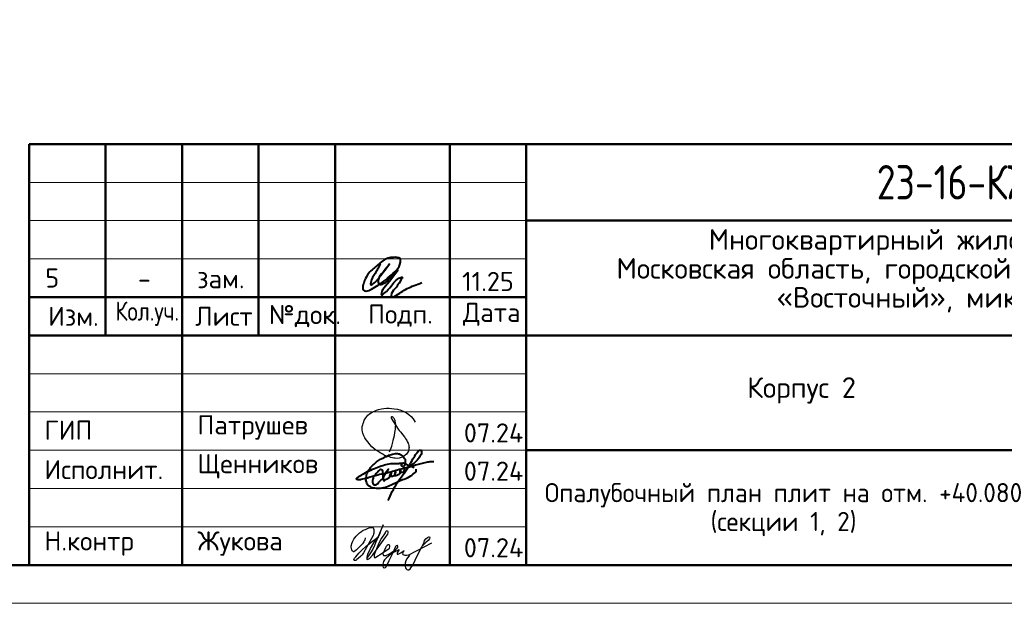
# Model space of a CAD drawing. Header units: millimetres. Extents: x 40580 to 1930067, y -240640 to 81020.
# Tile 509 of 656: x 1210490 to 1223364, y -239550 to -231925. Entities that reach past the tile are written whole.
import ezdxf

# ---------------------------------------------------------------- set-up
doc = ezdxf.new("R2010")
doc.units = ezdxf.units.MM
doc.layers.add('Standard', color=7, linetype='Continuous', lineweight=25)
doc.layers.add('Основная', color=7, linetype='Continuous', lineweight=40)
doc.styles.add('GOST 2.304', font='isocpeur.ttf', dxfattribs={"width": 0.8})
doc.styles.add('ISOCPEUR', font='isocpeur.ttf')

# ---------------------------------------------------------------- blocks, each defined once
blk = doc.blocks.new('яяя')
at = {"lineweight": 30}
for points in [[(345424, 110432), (345425, 110410), (345424, 110397), (345417, 110379), (345406, 110350), (345390, 110319), (345357, 110275), (345310, 110221), (345265, 110176), (345198, 110110), (345161, 110077), (345133, 110066), (345116, 110066), (345102, 110075), (345090, 110091), (345082, 110115), (345074, 110146), (345066, 110182), (345064, 110206), (345067, 110234), (345077, 110278), (345095, 110320), (345114, 110361), (345134, 110395), (345159, 110428), (345195, 110469), (345228, 110506), (345284, 110560), (345331, 110595), (345379, 110625), (345435, 110648), (345486, 110670), (345532, 110686), (345573, 110696), (345605, 110698), (345621, 110695), (345635, 110687), (345648, 110671), (345656, 110649), (345659, 110625), (345659, 110583), (345656, 110553), (345647, 110523), (345635, 110489), (345387, 110033), (345349, 109985), (345311, 109948), (345247, 109889), (345209, 109858), (345192, 109844), (345180, 109837), (345157, 109833), (345150, 109835), (345140, 109842), (345135, 109856), (345138, 109881), (345148, 109892), (345183, 109930), (345267, 110024), (345343, 110105), (345455, 110213), (345617, 110343), (345775, 110456), (345811, 110526), (345838, 110607), (345890, 110740), (345902, 110771), (345698, 110295), (345672, 110226), (345626, 110132), (345572, 110032), (345518, 109953), (345481, 109918), (345497, 110001), (345567, 110147), (345655, 110301), (345760, 110442)], [(345481, 109918), (345476, 109896), (345475, 109874), (345485, 109861), (345506, 109866), (345539, 109891), (345632, 109983), (345968, 110450), (346022, 110527), (346029, 110560), (346027, 110579), (346026, 110590), (346010, 110605), (345993, 110609), (345975, 110601), (345962, 110584), (345954, 110562), (345857, 110421), (345783, 110292), (345741, 110183), (345701, 110079), (345665, 109985), (345660, 109952), (345666, 109929), (345669, 109915), (345682, 109910), (345702, 109914), (345735, 109941), (345846, 110007), (346065, 110160), (346075, 110193), (346070, 110217), (346066, 110236), (346052, 110241), (346030, 110241), (346007, 110228), (345978, 110203), (345960, 110164), (345892, 110010), (345895, 109986), (345904, 109966), (345925, 109964), (345969, 109968), (346045, 110000), (346218, 110114), (346261, 110154), (346280, 110184), (346282, 110210), (346278, 110225), (346263, 110229), (346241, 110222), (346220, 110198), (346162, 110049), (345989, 109904), (345932, 109849), (345906, 109805), (345891, 109739), (345890, 109690), (345899, 109652), (345924, 109647), (345956, 109655), (345980, 109674), (346058, 109838), (346158, 110046), (346261, 110098), (346314, 110120), (346292, 110079), (346269, 110036), (346261, 110008), (346267, 109998), (346293, 109998), (346363, 110039), (346445, 110095), (346421, 110068), (346414, 110040), (346407, 110011), (346416, 109990), (346466, 109972), (346509, 109977), (346574, 109984), (347172, 110293)], [(346586, 109971), (346543, 109917), (346509, 109873), (346489, 109825), (346475, 109767), (346472, 109710), (346478, 109675), (346485, 109641), (346501, 109621), (346517, 109602), (346542, 109589), (346568, 109592), (346605, 109620), (346680, 109731), (346736, 109842), (346865, 110115), (346962, 110290), (346969, 110318), (346979, 110360), (347013, 110403), (347056, 110434), (347091, 110450), (347109, 110450), (347121, 110434), (347115, 110405), (347072, 110355), (347012, 110307), (346924, 110222)]]:
    blk.add_lwpolyline(points, dxfattribs=at)
blk = doc.blocks.new('Из_буфера32210')
at = {"color": 7, "lineweight": 25}
blk.add_lwpolyline([(357, 84), (386, 160), (399, 213), (405, 239), (412, 268), (420, 299), (427, 339), (434, 380), (437, 414), (438, 442), (436, 466), (430, 489), (425, 504), (417, 519), (409, 531), (405, 535), (403, 536), (400, 539), (394, 541), (387, 543), (383, 542), (379, 539), (377, 534), (377, 528), (379, 523), (438, 428), (470, 382), (484, 365), (504, 341), (528, 310), (551, 280), (562, 264), (575, 247), (582, 235), (589, 220), (599, 198), (606, 184), (610, 167), (611, 155), (612, 143), (611, 127), (609, 116), (603, 96), (596, 82), (588, 69), (579, 56), (563, 43), (551, 34), (539, 25), (524, 16), (511, 10), (494, 5), (481, 3), (456, 0), (432, 1), (415, 3), (396, 6), (375, 11), (355, 19), (336, 24), (310, 31), (293, 39), (269, 53), (243, 69), (223, 80), (202, 93), (180, 109), (152, 128), (126, 152), (98, 182), (77, 211), (52, 241), (32, 266), (20, 293), (8, 329), (3, 348), (1, 373), (0, 393), (1, 417), (6, 440), (13, 454), (20, 476), (26, 497), (38, 517), (47, 529), (60, 548), (75, 563), (95, 581), (115, 593), (135, 606), (161, 618), (187, 628), (213, 638), (251, 647), (282, 653), (319, 655), (353, 655), (384, 652), (418, 648), (460, 641), (503, 628), (544, 611), (579, 594), (611, 573), (639, 545), (666, 515), (679, 496), (694, 471)], dxfattribs=at)

msp = doc.modelspace()

# ---------------------------------------------------------------- linework, layer by layer
at = {"layer": 'Standard', "color": 7, "linetype": 'Continuous', "lineweight": 50, "transparency": 33554687}
for p, q in [((1210613.9, -239049.8), (1210613.9, -233549.8)), ((1210613.9, -233549.8), (1229113.9, -233549.8)), ((1211613.9, -236049.8), (1211613.9, -233549.8)), ((1212613.9, -239049.8), (1212613.9, -233549.8)), ((1213613.9, -236049.8), (1213613.9, -233549.8)), ((1214613.9, -239049.8), (1214613.9, -233549.8)), ((1216113.9, -239049.8), (1216113.9, -233549.8)), ((1217113.9, -239049.8), (1217113.9, -233549.8)), ((1217113.9, -234549.8), (1229113.9, -234549.8)), ((1210613.9, -235549.8), (1217113.9, -235549.8)), ((1210613.9, -235549.8), (1217113.9, -235549.8)), ((1210613.9, -236049.8), (1217113.9, -236049.8)), ((1210613.9, -236049.8), (1217113.9, -236049.8)), ((1217113.9, -236049.8), (1229113.9, -236049.8)), ((1217113.9, -237549.8), (1229113.9, -237549.8))]:
    msp.add_line(p, q, dxfattribs=at)
at = {"layer": 'Standard', "color": 7, "linetype": 'Continuous', "lineweight": 13, "transparency": 33554687}
for p, q in [((1210613.9, -234049.8), (1217113.9, -234049.8)), ((1210613.9, -234549.8), (1217113.9, -234549.8)), ((1210613.9, -235049.8), (1217113.9, -235049.8)), ((1210613.9, -236549.8), (1217113.9, -236549.8)), ((1210613.9, -237049.8), (1217113.9, -237049.8)), ((1210613.9, -237049.8), (1217113.9, -237049.8)), ((1210613.9, -237549.8), (1217113.9, -237549.8)), ((1210613.9, -237549.8), (1217113.9, -237549.8)), ((1210613.9, -238049.8), (1217113.9, -238049.8)), ((1210613.9, -238549.8), (1217113.9, -238549.8))]:
    msp.add_line(p, q, dxfattribs=at)
at = {"layer": 'Standard', "color": 7, "linetype": 'Continuous', "lineweight": 25, "transparency": 33554687}
msp.add_line((1210613.9, -239049.8), (1229113.9, -239049.8), dxfattribs=at)
msp.add_line((1210613.9, -239049.8), (1229113.9, -239049.8), dxfattribs=at)
msp.add_line((1210613.9, -239049.8), (1229113.9, -239049.8), dxfattribs=at)
at = {"layer": 'Standard', "color": 7, "linetype": 'Continuous', "lineweight": 13, "transparency": 33554687}
msp.add_lwpolyline([(1187613.9, -239549.7), (1229613.9, -239549.7), (1229613.9, -209849.7), (1187613.9, -209849.7), (1187613.9, -239549.7)], close=True, dxfattribs=at)
at = {"layer": 'Standard', "color": 7, "linetype": 'Continuous', "lineweight": 50, "transparency": 33554687}
msp.add_lwpolyline([(1189613.9, -210349.7), (1229113.9, -210349.7), (1229113.9, -239049.7), (1189613.9, -239049.7), (1189613.9, -210349.7)], close=True, dxfattribs=at)
at = {"layer": 'Основная', "color": 7, "ltscale": 100}
msp.add_spline([(1215206.6, -235112.3), (1215137.3, -235238.6), (1215080.3, -235360.5), (1215080.3, -235388.5), (1215114.9, -235370.6), (1215212.2, -235265.5), (1215324.1, -235117.8), (1215243.6, -235221.9), (1215180.9, -235316.9), (1215188.8, -235378.4), (1215248, -235372.8), (1215326.3, -235306.9), (1215418, -235198.4), (1215469.5, -235094.4), (1215462.8, -235046.3), (1215378.5, -235030), (1215303.9, -235040.7), (1215174.2, -235125.7), (1215056.8, -235235.3), (1214999.7, -235332.6), (1214978.5, -235405.3), (1214979.6, -235452.2), (1215019.9, -235470.1), (1215088.1, -235446.7), (1215276, -235321.4), (1215430.3, -235193.9), (1215274.6, -235404.8), (1215219.1, -235502.1), (1215218.9, -235520.5), (1215252.5, -235503.7), (1215346.4, -235406.4), (1215471.7, -235291.2), (1215490.7, -235286.7), (1215472.8, -235329.2), (1215395.8, -235441.1), (1215348.7, -235528.3), (1215355.4, -235547.3), (1215391.2, -235538.4), (1215554.5, -235438.8), (1215749.1, -235360.5)], degree=3, dxfattribs=at)
at = {"layer": 'Основная'}
for points in [[(1215307.1, -238208.5), (1215425.7, -237977.2), (1215575.9, -237765.4), (1215667.4, -237606.8), (1215691.5, -237573.5), (1215713, -237551.4), (1215724.9, -237549.1), (1215731.8, -237548.3), (1215737, -237549.6), (1215741, -237552.4), (1215743.1, -237556.7), (1215743.9, -237559.8), (1215746.1, -237566.7), (1215745.6, -237570.2), (1215745.4, -237577.6), (1215743.9, -237581.5), (1215742.8, -237593), (1215730.3, -237619.1), (1215701, -237662.4), (1215652.6, -237714.7), (1215594, -237756.6), (1215559.1, -237777.4), (1215540, -237781.4), (1215365.2, -237829.8), (1215171.3, -237874.5), (1215036.1, -237913.3), (1214955.4, -237933.1), (1214911.4, -237935.1), (1214890.8, -237924.6), (1214902.2, -237915.2), (1214912.5, -237901.6), (1214929.9, -237890.2), (1214993.2, -237852.4), (1215082.4, -237809.3), (1215172.3, -237770.1), (1215258.4, -237742.7), (1215342.3, -237725), (1215446, -237721.3), (1215493.8, -237718.6)], [(1215668.6, -237796.1), (1215666.1, -237836), (1215647.8, -237851), (1215616.1, -237876.8), (1215537.1, -237922.5), (1215457.3, -237954.1), (1215384.1, -237989.9), (1215226.7, -238046.1), (1215133.6, -238047.2), (1215089.8, -238036.1), (1215061.5, -238018.3), (1215044.3, -238007.2), (1215028.2, -237978.4), (1215018.8, -237949.6), (1215023.8, -237896.3), (1215029.9, -237856.4), (1215055.9, -237806.5), (1215086.8, -237766.8), (1215136.3, -237719.4), (1215179.6, -237682.8), (1215239.5, -237652.9), (1215302.1, -237622.4), (1215365.9, -237600.2), (1215405, -237594.7), (1215453, -237598.6), (1215474.6, -237610.8), (1215498.7, -237628.9), (1215512.3, -237645.7), (1215529.5, -237668.4), (1215530.6, -237698.9), (1215528.9, -237715), (1215524.6, -237735.3), (1215517.9, -237751.1), (1215506.8, -237761), (1215494, -237761), (1215483.5, -237754.4), (1215484.6, -237730), (1215495.1, -237717.8), (1215544.4, -237734.1), (1215567.3, -237745.6), (1215619.1, -237764.1), (1215634.4, -237771.5), (1215644.6, -237778.2)], [(1215241.1, -237916.2), (1215240, -237834.4), (1215230.8, -237811.8), (1215209.3, -237803.3), (1215192.3, -237814.1), (1215174.6, -237829.2), (1215151.7, -237855.5), (1215129.1, -237879.1), (1215112.5, -237905), (1215108.8, -237926.4), (1215102.1, -237963.8), (1215105.4, -237978.2), (1215119.5, -238000.8), (1215140.9, -238003.3), (1215169.4, -237990), (1215193.4, -237959.7), (1215211.5, -237942.3), (1215235.2, -237923.1), (1215272.5, -237854.7), (1215293.2, -237821.5), (1215311, -237800), (1215244.1, -237908.3), (1215245.9, -237929.8), (1215250.4, -237948.6), (1215271.4, -237937.2), (1215296.2, -237924.6), (1215328.4, -237895), (1215331.3, -237889.8), (1215340.2, -237861), (1215345.4, -237846.2), (1215347.2, -237840.3), (1215343.5, -237876.5), (1215346.5, -237889.5), (1215362.7, -237888.7), (1215384.9, -237882.1), (1215404.5, -237849.2), (1215406.4, -237830.3), (1215396.8, -237881), (1215406.4, -237881.3), (1215438.9, -237869.1), (1215463.7, -237851.8), (1215466.6, -237818.1), (1215468.5, -237803.7), (1215471.4, -237834.4), (1215489.9, -237835.5), (1215507.3, -237833.3), (1215520.2, -237798.9), (1215522.8, -237790.8), (1215522.5, -237798.5), (1215517.6, -237824), (1215533.9, -237828.5)], [(1215572.1, -237771.6), (1215631.9, -237753.4), (1215703.2, -237731.4), (1215741.4, -237723.4), (1215810.8, -237704.8), (1215866.7, -237698.3), (1215907.3, -237699)]]:
    msp.add_spline(points, degree=3, dxfattribs=at)

# ---------------------------------------------------------------- block references
at = {"color": 1, "ltscale": 100}
msp.add_blockref('Из_буфера32210', (1214968.9, -237656), dxfattribs=at)
at = {"color": 2, "lineweight": 60, "xscale": 0.5, "yscale": 0.5, "zscale": 0.5}
msp.add_blockref('яяя', (1042293.1, -293908.3), dxfattribs=at)

# ---------------------------------------------------------------- texts
at = {"layer": 'Standard', "color": 7, "linetype": 'Continuous', "lineweight": 50, "transparency": 33554687, "insert": (1221696.4, -234274.7), "char_height": 450, "width": 3070.526, "attachment_point": 7, "style": 'GOST 2.304'}
msp.add_mtext('23-16-КЖ6.2', dxfattribs=at)
at = {"layer": 'Standard', "color": 7, "linetype": 'Continuous', "lineweight": 25, "transparency": 33554687, "style": 'ISOCPEUR'}
for s, insert, char_height, width, attachment_point in [('Многоквартирный\\~жилой\\~дом\\~по\\~адресу:\\~', (1219499.6, -235004.7), 270, 5717.08, 7), ('Московская\\~область,\\~городской\\~округ\\~Звенигород,\\~район\\~', (1218293.6, -235382.7), 270, 8136.208, 7), ('5', (1210916, -235175), 250, 283.333, 2), ('11.25', (1216274.3, -235469.8), 250, 693.365, 7), ('-', (1212120.4, -235183.9), 250, 283.333, 2), ('зам.', (1213120.4, -235183.9), 250, 283.333, 2), ('«Восточный»,\\~микрорайон\\~2', (1220386.1, -235760.7), 270, 3952.828, 7), ('Изм.', (1210861.8, -235925), 250, 631.146, 7), ('Лист', (1212784.7, -235925), 250, 782.227, 7), ('Дата', (1216286.9, -235925), 250, 782.227, 7), ('\\W0.83;Кол.уч.', (1211740.8, -235925), 250, 799.955, 7), ('№док.', (1213749.3, -235942.3), 250, 853.387, 7), ('Подп.', (1215045.1, -235935.4), 250, 764.532, 7), ('Корпус\\~2', (1220001.9, -236939.8), 270, 1362.881, 7), ('ГИП', (1210813.9, -237412.3), 250, 586.81, 7), ('Патрушев', (1212813.9, -237412.3), 250, 1386.365, 7), ('07.24', (1216296.9, -237448.5), 250, 817.621, 7), ('Исполнит.', (1210813.9, -237928), 250, 1386.365, 7), ('Щенников', (1212813.9, -237918.4), 250, 1333.081, 7), ('07.24', (1216296.9, -237948.5), 250, 817.621, 7), ('Н.контр', (1210813.9, -238928), 250, 1102.087, 7), ('Жукова', (1212813.9, -238928), 250, 1031.11, 7), ('07.24', (1216296.9, -238948.5), 250, 817.621, 7)]:
    msp.add_mtext(s, dxfattribs=dict(at, insert=insert, char_height=char_height, width=width, attachment_point=attachment_point))
at = {"layer": 'Standard', "color": 7, "linetype": 'Continuous', "lineweight": 25, "transparency": 33554687, "insert": (1220613.9, -237978.9), "char_height": 250, "width": 6566.875, "attachment_point": 2, "line_spacing_factor": 0.903614, "style": 'ISOCPEUR'}
msp.add_mtext('Опалубочный план плит на отм. +40.080 \\P(секции 1, 2)', dxfattribs=at)

doc.saveas('drawing.dxf')
